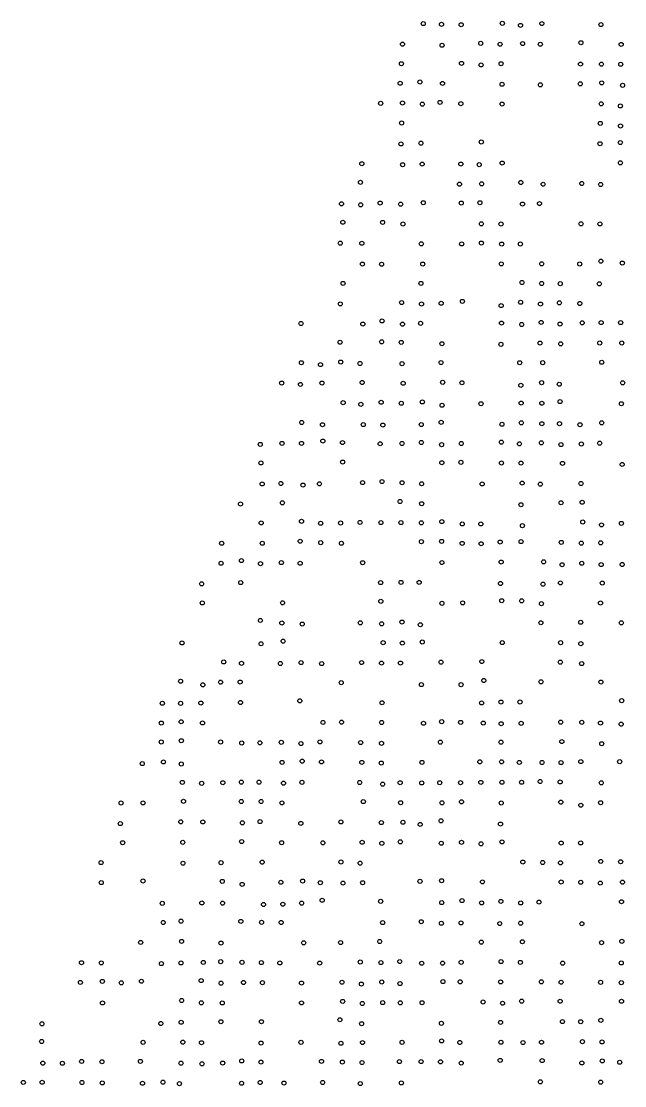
# Model space of a CAD drawing. Extents: x 20503438 to 20508873, y 7964251 to 7984667.
# Drawn here: x 20506087 to 20506384, y 7971402 to 7971926 of the extents above; entities that cross this region are included whole.
import ezdxf

# ---------------------------------------------------------------- set-up
doc = ezdxf.new("R2010")
doc.units = 0
doc.layers.add('SurSurveyPoints', color=7, linetype='Continuous')

msp = doc.modelspace()

# ---------------------------------------------------------------- linework, layer by layer
at = {"layer": 'SurSurveyPoints'}
for centre in [(20506285.14, 7971925.22), (20506294.12, 7971924.84), (20506303.83, 7971924.67), (20506324.1, 7971925.35), (20506343.57, 7971925.24), (20506372.66, 7971924.73), (20506333.05, 7971924.31), (20506274.91, 7971915.06), (20506294.39, 7971914.52), (20506313.47, 7971915.49), (20506323.01, 7971915.05), (20506334.09, 7971915.37), (20506342.82, 7971915.04), (20506362.82, 7971915.79), (20506382.64, 7971914.93), (20506274.37, 7971905.43), (20506303.98, 7971905.58), (20506313.65, 7971904.84), (20506323.49, 7971905.43), (20506362.62, 7971905.24), (20506372.94, 7971905.21), (20506382.44, 7971905.15), (20506273.77, 7971895.81), (20506283.48, 7971896.42), (20506294.63, 7971895.71), (20506323.98, 7971895.31), (20506342.85, 7971895.01), (20506362.49, 7971895.51), (20506373.06, 7971895.99), (20506383.34, 7971894.79), (20506264.16, 7971885.92), (20506274.93, 7971886.07), (20506284.71, 7971885.48), (20506293.42, 7971886.37), (20506303.64, 7971885.75), (20506323.99, 7971885.55), (20506372.82, 7971885.66), (20506382.27, 7971884.62), (20506274.48, 7971876.21), (20506372.34, 7971876.01), (20506382.33, 7971874.73), (20506313.74, 7971866.85), (20506274.16, 7971865.9), (20506283.98, 7971866.28), (20506372.23, 7971865.99), (20506382.23, 7971866.58), (20506324.02, 7971856.45), (20506382.26, 7971856.56), (20506254.89, 7971856.14), (20506274.98, 7971855.65), (20506284.62, 7971855.94), (20506303.66, 7971855.98), (20506312.71, 7971855.67), (20506254.2, 7971846.97), (20506303, 7971846.07), (20506313.88, 7971846.21), (20506333.21, 7971846.89), (20506344.2, 7971846.04), (20506363.24, 7971846.4), (20506372.55, 7971845.88), (20506244.87, 7971836.36), (20506254.32, 7971835.87), (20506263.91, 7971836.76), (20506274.02, 7971836.2), (20506285.13, 7971836.92), (20506303.86, 7971836.74), (20506313.06, 7971836.92), (20506334.03, 7971836.26), (20506342.41, 7971836.51), (20506245.5, 7971827.27), (20506265.12, 7971827.21), (20506275.14, 7971826.42), (20506313.77, 7971826.5), (20506323.45, 7971826.42), (20506362.85, 7971826.49), (20506372.16, 7971826.46), (20506244.26, 7971816.98), (20506254.87, 7971816.92), (20506284.2, 7971816.65), (20506304.05, 7971816.58), (20506313.79, 7971817.01), (20506323.78, 7971816.52), (20506332.99, 7971816.57), (20506255.18, 7971806.67), (20506264.63, 7971806.6), (20506284.87, 7971806.68), (20506323.58, 7971806.77), (20506343.52, 7971806.8), (20506362.23, 7971806.71), (20506372.66, 7971808.1), (20506383.21, 7971807.18), (20506245.63, 7971797.15), (20506284.01, 7971797.14), (20506333.78, 7971797.58), (20506343.46, 7971797.11), (20506352.65, 7971797.01), (20506371.88, 7971796.93), (20506304.44, 7971788.28), (20506244.26, 7971787.05), (20506274.46, 7971787.7), (20506284.29, 7971787), (20506293.95, 7971787.35), (20506323.53, 7971786.21), (20506333.11, 7971787.85), (20506342.9, 7971786.97), (20506352.23, 7971787.55), (20506362.28, 7971787.22), (20506264.84, 7971778.65), (20506283.81, 7971777.46), (20506323.7, 7971777.57), (20506343.23, 7971777.89), (20506363.46, 7971777.69), (20506372.79, 7971777.82), (20506382.4, 7971777.81), (20506224.91, 7971777.36), (20506255.36, 7971777.09), (20506274.9, 7971777.05), (20506333.66, 7971776.87), (20506352.55, 7971777.11), (20506244.16, 7971768.15), (20506264.61, 7971768.33), (20506274.28, 7971768.07), (20506294.32, 7971767.42), (20506323.42, 7971767.12), (20506342.7, 7971767.71), (20506352.89, 7971767.35), (20506372.09, 7971767.76), (20506382.95, 7971767.76), (20506225.12, 7971758.04), (20506234.5, 7971757.12), (20506244.48, 7971758.36), (20506253.96, 7971757.67), (20506274.69, 7971757.59), (20506293.9, 7971758.13), (20506332.66, 7971758.02), (20506344.01, 7971758.07), (20506373.08, 7971758.28), (20506215.38, 7971748.01), (20506224.63, 7971747.33), (20506235.22, 7971748.02), (20506255.04, 7971748.3), (20506275.25, 7971747.92), (20506294.71, 7971748.38), (20506304.2, 7971748.15), (20506333.2, 7971746.89), (20506343.44, 7971748.21), (20506352.15, 7971747.44), (20506383.39, 7971748.12), (20506245.68, 7971738.34), (20506254.39, 7971737.54), (20506264.4, 7971738.54), (20506274.3, 7971738.04), (20506284.69, 7971738.7), (20506294.41, 7971737.08), (20506313.59, 7971737.83), (20506333.38, 7971738.13), (20506343.57, 7971738.08), (20506352.53, 7971738.86), (20506382.77, 7971737.83), (20506225.25, 7971728.57), (20506235.49, 7971727.47), (20506255.59, 7971727.53), (20506265.21, 7971727.32), (20506284.17, 7971727.56), (20506293.97, 7971728.67), (20506323.89, 7971727.71), (20506333.47, 7971728.42), (20506343.55, 7971727.95), (20506352.26, 7971728.01), (20506362.37, 7971727.48), (20506373.08, 7971728.41), (20506204.85, 7971717.78), (20506215.55, 7971718.28), (20506225.14, 7971718.29), (20506235.65, 7971719.42), (20506245.36, 7971718.69), (20506263.91, 7971718.08), (20506274.67, 7971718.23), (20506284.18, 7971718.73), (20506294.19, 7971717.66), (20506303.86, 7971718.22), (20506323.64, 7971718.89), (20506332.53, 7971718.05), (20506343.36, 7971718.54), (20506352.97, 7971717.69), (20506363.03, 7971717.97), (20506372.07, 7971718.37), (20506205.18, 7971708.65), (20506245.39, 7971709.08), (20506294.31, 7971708.74), (20506303.71, 7971708.95), (20506323.67, 7971708.62), (20506333.29, 7971708.56), (20506353.74, 7971708.42), (20506383.14, 7971707.89), (20506255.23, 7971698.94), (20506264.85, 7971699.47), (20506274.72, 7971698.89), (20506205.79, 7971698.28), (20506214.99, 7971698.51), (20506225.88, 7971697.73), (20506234, 7971698.35), (20506284.33, 7971698.36), (20506314.15, 7971698.28), (20506333.86, 7971698.69), (20506342.82, 7971698.18), (20506362.86, 7971698.52), (20506195.1, 7971688.41), (20506215.75, 7971688.96), (20506273.72, 7971689.64), (20506284.36, 7971688.52), (20506353.02, 7971689), (20506363.45, 7971689.27), (20506333.27, 7971688.04), (20506205.27, 7971679.09), (20506225.15, 7971679.85), (20506234.59, 7971678.9), (20506244.43, 7971679.02), (20506254, 7971679.3), (20506264.27, 7971679.23), (20506274.15, 7971679.23), (20506284.22, 7971679.11), (20506294.31, 7971679.72), (20506304.34, 7971678.57), (20506313.52, 7971678.59), (20506363.71, 7971679.53), (20506372.95, 7971678.11), (20506382.76, 7971678.84), (20506334, 7971677.73), (20506185.82, 7971669.06), (20506205.82, 7971669.06), (20506224.51, 7971670.06), (20506234.62, 7971669.35), (20506244.8, 7971669.04), (20506284.22, 7971669.82), (20506294.19, 7971669.97), (20506304.32, 7971668.99), (20506313.68, 7971668.79), (20506323.03, 7971669.65), (20506333.33, 7971669.85), (20506353.15, 7971669.46), (20506363, 7971669.08), (20506372.58, 7971669.25), (20506185.54, 7971659.2), (20506195.56, 7971660.51), (20506204.96, 7971659), (20506215.22, 7971659.5), (20506224.49, 7971659.2), (20506255.28, 7971659.46), (20506294.32, 7971659.54), (20506323.52, 7971659.76), (20506344.45, 7971659.9), (20506353.56, 7971658.46), (20506363.24, 7971659.19), (20506372.8, 7971658.53), (20506383.15, 7971658.56), (20506175.94, 7971649.05), (20506195.21, 7971649.66), (20506264.15, 7971649.64), (20506274.21, 7971649.74), (20506283.13, 7971649.73), (20506323.2, 7971649.21), (20506344.14, 7971648.89), (20506352.74, 7971649.51), (20506373.34, 7971649.4), (20506176.25, 7971639.64), (20506215.82, 7971639.67), (20506264.23, 7971640.41), (20506294.36, 7971639.44), (20506304.53, 7971639.66), (20506323.8, 7971640.7), (20506333.67, 7971640.66), (20506343.37, 7971639.28), (20506372.45, 7971639.59), (20506204.91, 7971630.99), (20506215.46, 7971629.73), (20506225.51, 7971629.21), (20506254.13, 7971629.83), (20506264.63, 7971629.33), (20506274.68, 7971630.2), (20506283.71, 7971628.86), (20506343.1, 7971629.85), (20506362.72, 7971630.09), (20506382.72, 7971629.81), (20506216.09, 7971620.8), (20506265.39, 7971620.05), (20506284.67, 7971620.36), (20506324.04, 7971620.09), (20506166.29, 7971619.92), (20506205.24, 7971619.49), (20506274.83, 7971619.83), (20506352.82, 7971620.04), (20506362.78, 7971619.55), (20506186.84, 7971610.55), (20506195.59, 7971609.86), (20506214.77, 7971609.79), (20506224.96, 7971610.23), (20506235.09, 7971609.71), (20506254.74, 7971610.24), (20506264.56, 7971609.96), (20506273.92, 7971609.99), (20506293.91, 7971610.44), (20506314.01, 7971610.74), (20506352.69, 7971610.45), (20506363.2, 7971609.71), (20506165.6, 7971601.04), (20506176.54, 7971599.27), (20506185.27, 7971600.56), (20506194.95, 7971600.64), (20506244.72, 7971600.33), (20506284.21, 7971599.37), (20506303.76, 7971599.34), (20506314.99, 7971601.39), (20506343.14, 7971600.75), (20506372.66, 7971600.63), (20506156.59, 7971590.18), (20506165.58, 7971590.14), (20506175.57, 7971590.27), (20506195.1, 7971590.54), (20506224.34, 7971591.37), (20506264.83, 7971590.41), (20506313.86, 7971590.35), (20506323.42, 7971590.75), (20506332.81, 7971590.79), (20506382.9, 7971591.44), (20506156.09, 7971580.4), (20506165.88, 7971581.04), (20506176.39, 7971580.48), (20506235.71, 7971580.71), (20506244.88, 7971580.87), (20506264.62, 7971580.69), (20506285.26, 7971580.33), (20506294.22, 7971581.09), (20506303.58, 7971580.74), (20506314.71, 7971580.39), (20506323.53, 7971580.07), (20506333.39, 7971580.27), (20506352.89, 7971580.85), (20506363.25, 7971580.77), (20506372.46, 7971580.4), (20506382.64, 7971579.88), (20506156.07, 7971571.08), (20506165.94, 7971571.69), (20506185.29, 7971571.07), (20506195.7, 7971570.58), (20506204.65, 7971570.66), (20506215.21, 7971570.91), (20506224.89, 7971570.31), (20506234.24, 7971571.13), (20506254.3, 7971570.81), (20506264.57, 7971570.43), (20506293.6, 7971571), (20506323.45, 7971570.98), (20506353.4, 7971571.3), (20506373.08, 7971570.22), (20506146.69, 7971560.44), (20506157.14, 7971561.26), (20506165.93, 7971560.23), (20506215.6, 7971561.01), (20506225.48, 7971561.62), (20506235.01, 7971561.27), (20506254.86, 7971561.02), (20506264.46, 7971560.71), (20506284.5, 7971561.02), (20506313, 7971561.3), (20506323.72, 7971561.3), (20506332.48, 7971561), (20506343.69, 7971560.96), (20506353.05, 7971560.91), (20506362.79, 7971561.4), (20506381.92, 7971561.39), (20506166.45, 7971551.17), (20506175.98, 7971550.7), (20506186.39, 7971551.01), (20506195.53, 7971551.27), (20506204.23, 7971551.29), (20506216.28, 7971550.77), (20506225.38, 7971551.19), (20506253.84, 7971551.13), (20506265.1, 7971550.31), (20506273.77, 7971551.01), (20506284.38, 7971550.9), (20506293.27, 7971550.99), (20506303.51, 7971551.03), (20506313.49, 7971551.15), (20506323.9, 7971551.22), (20506333.61, 7971551.24), (20506342.72, 7971551.6), (20506352.61, 7971551.39), (20506372.86, 7971550.96), (20506167.03, 7971541.82), (20506195.47, 7971541.76), (20506205.25, 7971541.74), (20506255.61, 7971541.69), (20506303.99, 7971541.57), (20506352.93, 7971541.41), (20506136.25, 7971541.01), (20506147.06, 7971541.06), (20506215.49, 7971541.06), (20506273.98, 7971541.15), (20506294.35, 7971541.08), (20506323.55, 7971541.01), (20506362.77, 7971539.92), (20506372.51, 7971541.15), (20506165.68, 7971531.73), (20506176.55, 7971531.68), (20506196.03, 7971531.23), (20506204.74, 7971531.85), (20506224.84, 7971530.95), (20506244.56, 7971531.69), (20506264.48, 7971531.33), (20506275.14, 7971531.52), (20506293.93, 7971532.22), (20506135.88, 7971530.85), (20506283.62, 7971530.43), (20506323.21, 7971530.61), (20506137.04, 7971521.44), (20506166.66, 7971521.63), (20506195.67, 7971522), (20506215.36, 7971521.44), (20506235.69, 7971521.37), (20506255.04, 7971521.67), (20506264.73, 7971521.12), (20506273.84, 7971521.88), (20506294.03, 7971521.18), (20506303.99, 7971521.63), (20506313.61, 7971520.88), (20506323.95, 7971521.84), (20506353.08, 7971521.25), (20506362.7, 7971521.32), (20506126.39, 7971511.64), (20506166.74, 7971511.33), (20506185.54, 7971511.59), (20506205.78, 7971511.84), (20506244.59, 7971511.93), (20506254.03, 7971511.35), (20506334.21, 7971511.9), (20506343.97, 7971511.68), (20506352.76, 7971511.53), (20506372.6, 7971512.2), (20506382.4, 7971512.03), (20506126.5, 7971501.76), (20506147.05, 7971502.56), (20506186.13, 7971502.38), (20506195.92, 7971500.9), (20506214.99, 7971501.94), (20506225.69, 7971502.53), (20506234.42, 7971501.69), (20506245.55, 7971501.51), (20506255.25, 7971501.69), (20506283.55, 7971502.39), (20506294.19, 7971502.7), (20506314.31, 7971502.13), (20506353.09, 7971502.08), (20506362.75, 7971501.94), (20506372.36, 7971501.51), (20506383.3, 7971501.99), (20506156.54, 7971491.54), (20506176.03, 7971491.76), (20506186.26, 7971491.64), (20506206.42, 7971490.97), (20506215.95, 7971491.12), (20506225.2, 7971491.63), (20506235.34, 7971493.05), (20506264.16, 7971492.53), (20506294.25, 7971491.9), (20506304.24, 7971492.89), (20506313.89, 7971491.77), (20506323.38, 7971492.52), (20506333.15, 7971491.73), (20506342.15, 7971492.15), (20506382.8, 7971492.32), (20506157.02, 7971482.1), (20506165.83, 7971482.75), (20506195.27, 7971482.64), (20506205.47, 7971482.19), (20506215.12, 7971482.12), (20506265.13, 7971482.05), (20506284.13, 7971482.47), (20506294.09, 7971481.73), (20506303.76, 7971481.91), (20506322.85, 7971481.59), (20506333.14, 7971481.77), (20506363.29, 7971481.47), (20506145.91, 7971472.27), (20506166.06, 7971472.8), (20506185.5, 7971471.97), (20506226.22, 7971472.08), (20506244.4, 7971472.22), (20506263.7, 7971472.75), (20506313.76, 7971472.4), (20506333.99, 7971472.6), (20506372.98, 7971472.17), (20506382.97, 7971472.81), (20506185.37, 7971462.8), (20506273.57, 7971462.86), (20506323.46, 7971462.82), (20506116.76, 7971462.28), (20506126.5, 7971462.2), (20506156.13, 7971461.85), (20506165.76, 7971462.17), (20506176.76, 7971462.41), (20506195.85, 7971462.46), (20506205.38, 7971462.35), (20506214.49, 7971462.16), (20506234.09, 7971462.08), (20506254.1, 7971462.63), (20506264.27, 7971462.33), (20506284.37, 7971462.03), (20506294.64, 7971462.04), (20506303.81, 7971462.46), (20506332.99, 7971462.45), (20506353.83, 7971462.07), (20506382.71, 7971462.18), (20506116.21, 7971452.55), (20506127.03, 7971453.07), (20506136.34, 7971452.35), (20506146.3, 7971453.16), (20506175.72, 7971453.45), (20506185.51, 7971452.19), (20506196.59, 7971452.53), (20506205.91, 7971452.44), (20506225.17, 7971452.24), (20506245.1, 7971452.67), (20506264.71, 7971452.76), (20506294.83, 7971452.97), (20506303.31, 7971452.85), (20506323.27, 7971452.83), (20506343.35, 7971452.85), (20506353.06, 7971452.66), (20506372.53, 7971452.61), (20506382.72, 7971452.43), (20506254.68, 7971451.76), (20506273.67, 7971451.98), (20506127.11, 7971442.46), (20506166.09, 7971443.64), (20506175.82, 7971442.49), (20506186.13, 7971442.45), (20506225.15, 7971442.48), (20506245.44, 7971443.21), (20506255.12, 7971442.19), (20506265.16, 7971442.62), (20506273.8, 7971442.52), (20506284.55, 7971442.54), (20506314.63, 7971442.92), (20506324.21, 7971442.31), (20506333.63, 7971443.33), (20506352.6, 7971443.3), (20506382.83, 7971443.28), (20506097.25, 7971432.14), (20506155.85, 7971432.31), (20506165.85, 7971432.94), (20506185.44, 7971433.2), (20506205.42, 7971433.17), (20506244.06, 7971434.15), (20506254.77, 7971432.2), (20506294.08, 7971432.4), (20506323.22, 7971432.87), (20506353.72, 7971433.24), (20506362.71, 7971433.19), (20506372.64, 7971433.89), (20506097.11, 7971423.44), (20506147.12, 7971423.02), (20506166.69, 7971423.12), (20506175.9, 7971422.84), (20506205.23, 7971422.67), (20506224.91, 7971423.04), (20506244.57, 7971422.56), (20506255.19, 7971422.93), (20506274.69, 7971423.02), (20506294.16, 7971423.73), (20506303.15, 7971422.96), (20506323.41, 7971423.06), (20506334.27, 7971422.93), (20506343.4, 7971423.09), (20506363.57, 7971423.35), (20506373.24, 7971423.22), (20506097.71, 7971412.76), (20506107.36, 7971412.71), (20506116.82, 7971413.61), (20506126.82, 7971413.45), (20506145.79, 7971413.64), (20506165.79, 7971412.77), (20506176.13, 7971412.44), (20506186.31, 7971412.82), (20506195.71, 7971413.85), (20506205.18, 7971413.28), (20506235.01, 7971413.65), (20506245.31, 7971413.3), (20506255.01, 7971413.07), (20506273.41, 7971413.53), (20506284.09, 7971413.53), (20506293.63, 7971413.42), (20506303.84, 7971412.79), (20506323.05, 7971414.13), (20506343.73, 7971414.01), (20506363.27, 7971412.87), (20506373.32, 7971413.89), (20506381.95, 7971413.21), (20506088.1, 7971403.26), (20506097.37, 7971403.35), (20506116.97, 7971403.22), (20506127, 7971403.04), (20506146.82, 7971402.87), (20506156.89, 7971403.39), (20506165.02, 7971402.65), (20506195.62, 7971402.87), (20506204.79, 7971403.22), (20506216.51, 7971402.94), (20506235.55, 7971403.23), (20506254.12, 7971402.71), (20506274.37, 7971403), (20506342.85, 7971403.57), (20506372.58, 7971403.4)]:
    msp.add_circle(centre, 1, dxfattribs=at)

doc.saveas('drawing.dxf')
